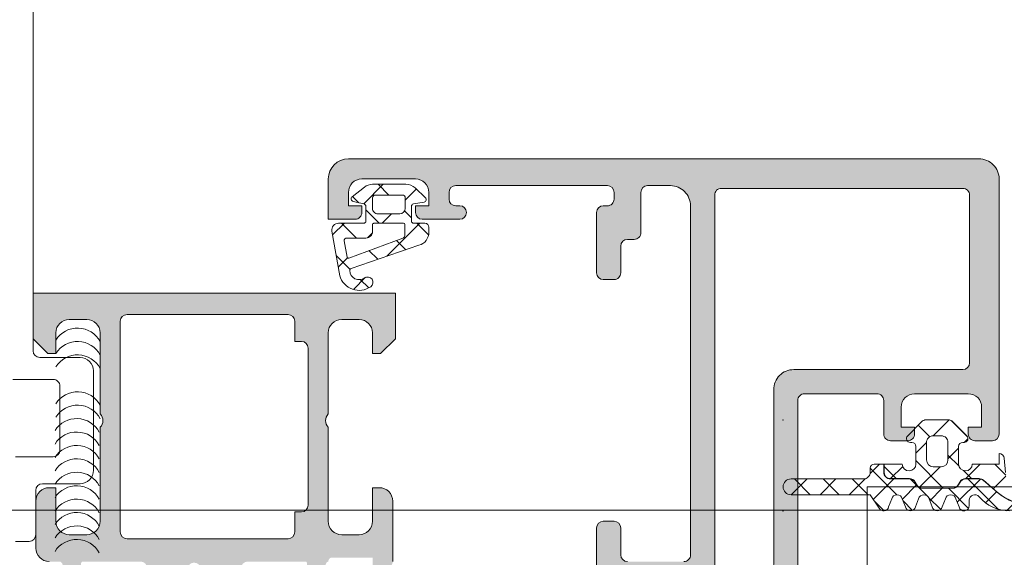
# Model space of a CAD drawing. Header units: millimetres. Extents: x 144573 to 336993, y 74252 to 247042.
# Tile 801 of 1056: x 199616 to 199690, y 219250 to 219290. Entities that reach past the tile are written whole.
import ezdxf

# ---------------------------------------------------------------- set-up
doc = ezdxf.new("R2010")
doc.units = ezdxf.units.MM
doc.layers.add('FASÁDA DETAILNÍ', color=255, linetype='Continuous', lineweight=0)

msp = doc.modelspace()

# ---------------------------------------------------------------- hatches: boundary and pattern name
at = {"layer": 'FASÁDA DETAILNÍ'}
h = msp.add_hatch(color=256, dxfattribs=at)
edge = h.paths.add_edge_path(flags=16)
edge.add_ellipse((199668.6638986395, 219276.6597148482), major_axis=(-0.4999740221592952, 0), ratio=1, start_angle=-90.00297707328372, end_angle=0.002977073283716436, ccw=False)
edge.add_line((199668.663924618, 219277.1596888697), (199686.663924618, 219277.1596888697))
edge.add_ellipse((199686.6639505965, 219276.6597148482), major_axis=(-0.4999740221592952, 0), ratio=1, start_angle=179.9970229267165, end_angle=270.00297707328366, ccw=False)
edge.add_line((199687.163924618, 219276.6596888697), (199687.163924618, 219264.1596888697))
edge.add_ellipse((199686.663902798, 219264.1597106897), major_axis=(-0.5000218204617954, 0), ratio=1, start_angle=90.00250027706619, end_angle=179.9974997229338, ccw=False)
edge.add_line((199686.663924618, 219263.6596888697), (199674.060873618, 219263.6596888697))
edge.add_ellipse((199674.0608724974, 219262.1596899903), major_axis=(-1.499998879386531, 0), ratio=1, start_angle=-90.00004280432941, end_angle=4.280432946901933e-05)
edge.add_line((199672.560873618, 219262.1596888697), (199672.560873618, 219249.1597008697))
edge.add_ellipse((199672.0608739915, 219249.1597004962), major_axis=(-0.4999996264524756, 0), ratio=1, start_angle=89.99995719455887, end_angle=180.0000428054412, ccw=False)
edge.add_line((199672.060873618, 219248.6597008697), (199668.663924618, 219248.6597008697))
edge.add_ellipse((199668.6639242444, 219249.1597004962), major_axis=(-0.4999996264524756, 0), ratio=1, start_angle=-4.2805441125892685e-05, end_angle=90.00004280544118, ccw=False)
edge.add_line((199668.163924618, 219249.1597008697), (199668.163924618, 219276.6596888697))
edge = h.paths.add_edge_path()
edge.add_line((199639.363929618, 219277.8597008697), (199639.363929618, 219274.8597008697))
edge.add_line((199639.363929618, 219274.8597008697), (199641.363929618, 219274.8597008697))
edge.add_arc((199641.3639555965, 219275.3596748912), 0.4999740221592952, 269.9970229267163, 360.0029770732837)
edge.add_line((199641.863929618, 219275.3597008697), (199641.863929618, 219275.8597008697))
edge.add_line((199641.863929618, 219275.8597008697), (199640.863929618, 219275.8597008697))
edge.add_line((199640.863929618, 219275.8597008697), (199640.863929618, 219276.8597008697))
edge.add_arc((199641.8639937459, 219276.8596367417), 1.000064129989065, 90.00367402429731, 179.9963259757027, ccw=False)
edge.add_line((199641.863929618, 219277.8597008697), (199645.863929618, 219277.8597008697))
edge.add_arc((199645.8638996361, 219276.8596708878), 1.00002998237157, 0.0017177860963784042, 89.99828221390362, ccw=False)
edge.add_line((199646.863929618, 219276.8597008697), (199646.863929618, 219275.8597008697))
edge.add_line((199646.863929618, 219275.8597008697), (199645.863929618, 219275.8597008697))
edge.add_line((199645.863929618, 219275.8597008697), (199645.863929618, 219275.3597008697))
edge.add_arc((199646.3639352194, 219275.3597064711), 0.5000056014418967, 180.0006418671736, 269.9993581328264)
edge.add_line((199646.363929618, 219274.8597008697), (199649.163932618, 219274.8597008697))
edge.add_arc((199649.163932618, 219275.3597008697), 0.5, 270, 450)
edge.add_line((199649.163932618, 219275.8597008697), (199648.863929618, 219275.8597008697))
edge.add_arc((199648.8639403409, 219276.3597115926), 0.5000107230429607, 180.0012287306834, 269.9987712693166, ccw=False)
edge.add_line((199648.363929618, 219276.3597008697), (199648.363929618, 219276.8597008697))
edge.add_arc((199648.8639975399, 219276.8596329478), 0.5000679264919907, 90.00778221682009, 179.9922177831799, ccw=False)
edge.add_line((199648.863929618, 219277.3597008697), (199660.163924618, 219277.3597008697))
edge.add_arc((199660.163902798, 219276.8596790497), 0.5000218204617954, 0.0025002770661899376, 89.99749972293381, ccw=False)
edge.add_line((199660.663924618, 219276.8597008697), (199660.663924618, 219276.3597008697))
edge.add_arc((199660.1639872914, 219276.3596381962), 0.4999373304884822, -90.00718274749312, 0.007182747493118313, ccw=False)
edge.add_line((199660.163924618, 219275.8597008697), (199659.863921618, 219275.8597008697))
edge.add_arc((199659.8639844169, 219275.3596380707), 0.5000628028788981, 90.00719532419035, 179.9928046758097)
edge.add_line((199659.363921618, 219275.3597008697), (199659.363921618, 219270.8597008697))
edge.add_arc((199659.8639272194, 219270.8597064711), 0.5000056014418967, 180.0006418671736, 269.9993581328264)
edge.add_line((199659.863921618, 219270.3597008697), (199660.663924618, 219270.3597008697))
edge.add_arc((199660.6639505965, 219270.8596748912), 0.4999740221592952, 269.9970229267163, 360.0029770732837)
edge.add_line((199661.163924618, 219270.8597008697), (199661.163924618, 219272.8597008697))
edge.add_arc((199661.6639925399, 219272.8596329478), 0.5000679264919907, 90.00778221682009, 179.9922177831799, ccw=False)
edge.add_line((199661.663924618, 219273.3597008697), (199662.163924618, 219273.3597008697))
edge.add_arc((199662.1639872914, 219273.8596381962), 0.4999373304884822, 269.9928172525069, 360.0071827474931)
edge.add_line((199662.663924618, 219273.8597008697), (199662.663924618, 219276.8597008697))
edge.add_arc((199663.1639797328, 219276.8596457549), 0.5000551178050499, 90.00631499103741, 179.9936850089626, ccw=False)
edge.add_line((199663.163924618, 219277.3597008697), (199664.863921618, 219277.3597008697))
edge.add_arc((199664.8639534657, 219275.8597327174), 1.499968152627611, -0.0012165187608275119, 90.00121651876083, ccw=False)
edge.add_line((199666.363921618, 219275.8597008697), (199666.363921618, 219249.8597008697))
edge.add_arc((199665.8639424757, 219249.8596800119), 0.4999791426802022, -90.00239022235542, 0.002390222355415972, ccw=False)
edge.add_line((199665.863921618, 219249.3597008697), (199661.663924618, 219249.3597008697))
edge.add_arc((199661.6639302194, 219249.8597064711), 0.5000056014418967, 180.0006418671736, 269.9993581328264, ccw=False)
edge.add_line((199661.163924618, 219249.8597008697), (199661.163924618, 219251.8597008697))
edge.add_arc((199660.663902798, 219251.8596790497), 0.5000218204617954, 0.002500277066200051, 89.9974997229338)
edge.add_line((199660.663924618, 219252.3597008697), (199659.863921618, 219252.3597008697))
edge.add_arc((199659.8639741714, 219251.8596483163), 0.5000525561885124, 90.00602154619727, 179.9939784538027)
edge.add_line((199659.363921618, 219251.8597008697), (199659.363921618, 219246.8596998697))
edge.add_line((199659.363921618, 219246.8596998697), (199659.581242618, 219246.1018108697))
edge.add_arc((199659.292864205, 219246.0191195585), 0.2999999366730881, -52.095185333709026, 16.00002422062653, ccw=False)
edge.add_arc((199659.6614747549, 219245.5456997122), 0.3000001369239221, 127.9047180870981, 179.9999699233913)
edge.add_line((199659.361474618, 219245.5456998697), (199659.361476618, 219243.4815528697))
edge.add_arc((199659.7614760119, 219243.4815524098), 0.3999993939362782, 179.999934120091, 291.9737695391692)
edge.add_line((199659.911148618, 219243.1106108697), (199661.934377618, 219243.9269718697))
edge.add_arc((199661.8595409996, 219244.1124421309), 0.199999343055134, 291.9739078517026, 384.1410923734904)
edge.add_line((199662.042048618, 219244.1942388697), (199660.973728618, 219246.5779238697))
edge.add_arc((199661.1562367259, 219246.659720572), 0.1999997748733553, 89.18009939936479, 204.1410254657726, ccw=False)
edge.add_line((199661.159098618, 219246.8596998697), (199672.463178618, 219246.8597008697))
edge.add_arc((199672.4716103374, 219246.6682863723), 0.1916001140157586, -1.0444500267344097, 92.5222218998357, ccw=False)
edge.add_line((199672.663178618, 219246.6647938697), (199672.663178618, 219246.2442098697))
edge.add_line((199672.663178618, 219246.2442098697), (199671.231443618, 219243.7785978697))
edge.add_arc((199671.4907806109, 219243.6277861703), 0.2999997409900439, 149.8208038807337, 254.0000282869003)
edge.add_line((199671.408089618, 219243.3394078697), (199672.900250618, 219242.9115368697))
edge.add_line((199672.900250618, 219242.9115368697), (199673.763525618, 219242.4131248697))
edge.add_arc((199673.9635255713, 219242.759535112), 0.4000000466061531, 240.0000115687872, 359.9999652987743)
edge.add_line((199674.363525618, 219242.7595348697), (199674.363178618, 219246.8674658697))
edge.add_line((199674.363178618, 219246.8674658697), (199674.360873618, 219261.3595228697))
edge.add_arc((199674.8608734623, 219261.3597009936), 0.4999998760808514, 89.99998216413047, 180.0204115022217, ccw=False)
edge.add_line((199674.860873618, 219261.8597008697), (199680.263915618, 219261.8597008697))
edge.add_arc((199680.2639159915, 219261.3597012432), 0.4999996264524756, -4.2805441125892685e-05, 90.00004280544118, ccw=False)
edge.add_line((199680.763915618, 219261.3597008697), (199680.763915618, 219258.8597008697))
edge.add_arc((199681.2639152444, 219258.8597004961), 0.4999996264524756, 179.9999571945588, 270.0000428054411)
edge.add_line((199681.263915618, 219258.3597008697), (199682.563918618, 219258.3597008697))
edge.add_arc((199682.5639394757, 219258.8596800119), 0.4999791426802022, 269.9976097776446, 360.0023902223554)
edge.add_line((199683.063918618, 219258.8597008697), (199683.063918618, 219259.3597008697))
edge.add_line((199683.063918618, 219259.3597008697), (199682.063918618, 219259.3597008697))
edge.add_line((199682.063918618, 219259.3597008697), (199682.063918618, 219260.8597008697))
edge.add_arc((199683.0639503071, 219260.8596691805), 1.000031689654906, 90.00181559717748, 179.9981844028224, ccw=False)
edge.add_line((199683.063918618, 219261.8597008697), (199687.063918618, 219261.8597008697))
edge.add_arc((199687.0638493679, 219260.8596316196), 1.000069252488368, 0.003967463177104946, 89.99603253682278, ccw=False)
edge.add_line((199688.063918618, 219260.8597008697), (199688.063918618, 219259.3597008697))
edge.add_line((199688.063918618, 219259.3597008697), (199687.063918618, 219259.3597008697))
edge.add_line((199687.063918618, 219259.3597008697), (199687.063918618, 219258.8597008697))
edge.add_arc((199687.5638926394, 219258.8596748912), 0.4999740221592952, 179.9970229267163, 270.0029770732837)
edge.add_line((199687.563918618, 219258.3597008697), (199688.863921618, 219258.3597008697))
edge.add_arc((199688.8639160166, 219258.8597064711), 0.5000056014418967, 270.0006418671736, 359.9993581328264)
edge.add_line((199689.363921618, 219258.8597008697), (199689.363921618, 219277.8597008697))
edge.add_arc((199687.8639509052, 219277.8597301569), 1.49997071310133, 359.9988812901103, 450.0011187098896)
edge.add_line((199687.863921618, 219279.3597008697), (199640.863929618, 219279.3597008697))
edge.add_arc((199640.8639899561, 219277.8596405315), 1.50006033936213, 90.00230465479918, 179.9976953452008)
h = msp.add_hatch(dxfattribs=at)
h.set_pattern_fill('ANSI37', color=256, scale=0.625, angle=90, style=0)
h.set_pattern_definition([(135, (199641.863949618, 219275.8597288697), (-1.403165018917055, -1.403165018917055), []), (225, (199641.863949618, 219275.8597288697), (1.403165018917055, -1.403165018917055), [])])
edge = h.paths.add_edge_path(flags=16)
edge.add_ellipse((199642.1661646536, 219273.9575157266), major_axis=(-0.4977897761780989, 0), ratio=1, start_angle=89.74527797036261, end_angle=180.1925797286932)
edge.add_line((199642.663951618, 219273.9591888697), (199642.663951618, 219274.4597078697))
edge.add_ellipse((199642.7639353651, 219274.4597221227), major_axis=(-0.09998374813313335, 0), ratio=1, start_angle=-90.00874069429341, end_angle=0.008167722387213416, ccw=False)
edge.add_line((199642.763950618, 219274.5597058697), (199644.964380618, 219274.5597098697))
edge.add_ellipse((199644.9643779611, 219274.4597052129), major_axis=(-0.1000046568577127, 0), ratio=1, start_angle=180.0015221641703, end_angle=269.99847781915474, ccw=False)
edge.add_line((199645.064382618, 219274.4597078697), (199645.064382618, 219273.6477658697))
edge.add_ellipse((199644.8643759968, 219273.6477743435), major_axis=(-0.2000066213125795, 0), ratio=1, start_angle=105.68861530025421, end_angle=179.9975725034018, ccw=False)
edge.add_line((199644.918459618, 219273.4552188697), (199640.900318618, 219271.9678938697))
edge.add_ellipse((199640.865605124, 219272.0616753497), major_axis=(-0.09999996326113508, 0), ratio=1, start_angle=10.322284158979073, end_angle=110.31218281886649, ccw=False)
edge.add_line((199640.767223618, 219272.0437568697), (199640.546940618, 219273.2532258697))
edge.add_ellipse((199640.746830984, 219273.2597345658), major_axis=(-0.1999963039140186, 0), ratio=1, start_angle=-90.00104106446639, end_angle=1.864967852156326, ccw=False)
edge.add_line((199640.746834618, 219273.4597308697), (199642.163951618, 219273.4597308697))
edge = h.paths.add_edge_path(flags=16)
edge.add_ellipse((199642.8639527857, 219276.4597197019), major_axis=(-0.2000001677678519, 0), ratio=1, start_angle=-90.00023842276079, end_angle=0.000238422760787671, ccw=False)
edge.add_line((199642.863953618, 219276.6597198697), (199644.898410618, 219276.6597158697))
edge.add_ellipse((199644.8984153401, 219276.4597205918), major_axis=(-0.1999952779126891, 0), ratio=1, start_angle=179.9995066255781, end_angle=270.00135281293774, ccw=False)
edge.add_line((199645.098410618, 219276.4597188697), (199645.098410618, 219275.6597088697))
edge.add_ellipse((199644.698399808, 219275.6597176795), major_axis=(-0.4000108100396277, 0), ratio=1, start_angle=90.00197807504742, end_angle=179.9987381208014, ccw=False)
edge.add_line((199644.698413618, 219275.2597068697), (199643.063950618, 219275.2597068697))
edge.add_ellipse((199643.0639475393, 219275.6597017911), major_axis=(-0.3999949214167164, 0), ratio=1, start_angle=-0.0010139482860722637, end_angle=90.00044099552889, ccw=False)
edge.add_line((199642.663952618, 219275.6597088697), (199642.663952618, 219276.4597188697))
edge = h.paths.add_edge_path()
edge.add_arc((199641.2639607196, 219276.3831677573), 0.2000083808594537, 130.0023157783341, 254.9984805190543)
edge.add_line((199641.212189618, 219276.1899758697), (199642.015714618, 219275.9994418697))
edge.add_arc((199641.9639382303, 219275.8062482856), 0.2000113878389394, 0.0027454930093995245, 74.99714366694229, ccw=False)
edge.add_line((199642.163949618, 219275.8062578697), (199642.163949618, 219274.7097078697))
edge.add_arc((199642.0139619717, 219274.709697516), 0.1499876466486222, -90.00395515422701, 0.003955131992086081, ccw=False)
edge.add_line((199642.013951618, 219274.5597098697), (199640.131080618, 219274.5597178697))
edge.add_arc((199640.1310787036, 219274.0597179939), 0.4999998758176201, 89.99978063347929, 189.9335722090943)
edge.add_line((199639.638574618, 219273.9734648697), (199640.219963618, 219270.6537388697))
edge.add_arc((199641.6639491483, 219271.0598132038), 1.499996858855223, 195.7069244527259, 305.0875539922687)
edge.add_arc((199642.296256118, 219270.1597103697), 0.3999981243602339, 305.0880041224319, 485.0880041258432)
edge.add_arc((199641.6617345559, 219271.0410100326), 0.6860034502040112, 180.484358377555, 306.1411855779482, ccw=False)
edge.add_arc((199641.1248581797, 219271.0548302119), 0.150387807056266, 109.0161509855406, 187.4960782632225, ccw=False)
edge.add_line((199641.075856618, 219271.1970108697), (199646.122082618, 219272.9246928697))
edge.add_arc((199645.8639614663, 219273.8907848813), 0.999980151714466, 284.9589109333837, 360.000572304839)
edge.add_line((199646.863941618, 219273.8907948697), (199646.863953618, 219274.2596998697))
edge.add_arc((199646.5639338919, 219274.2596791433), 0.3000197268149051, 0.003958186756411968, 89.9968057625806)
edge.add_line((199646.563950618, 219274.5596988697), (199645.713935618, 219274.5596988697))
edge.add_arc((199645.7139227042, 219274.7096829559), 0.1499840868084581, 179.9950667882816, 270.0049332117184, ccw=False)
edge.add_line((199645.563938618, 219274.7096958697), (199645.563949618, 219275.8062578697))
edge.add_arc((199645.7639642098, 219275.806248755), 0.2000145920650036, 105.0023743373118, 179.9973890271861, ccw=False)
edge.add_line((199645.712188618, 219275.9994458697), (199646.515560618, 219276.1285398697))
edge.add_arc((199646.4638362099, 219276.3217157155), 0.1999808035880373, 284.9897870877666, 405.0074444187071)
edge.add_line((199646.605225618, 219276.4631418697), (199645.829355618, 219277.1896608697))
edge.add_arc((199645.1458452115, 219276.4597192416), 1.000000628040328, 46.88146232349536, 90.00003400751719)
edge.add_line((199645.145844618, 219277.4597198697), (199642.667211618, 219277.4597198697))
edge.add_arc((199642.6672126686, 219276.4597169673), 1.000002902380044, 90.00006019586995, 127.8277930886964)
edge.add_line((199642.053920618, 219277.2495768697), (199641.135391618, 219276.5363778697))
h = msp.add_hatch(color=256, dxfattribs=at)
edge = h.paths.add_edge_path()
edge.add_arc((199621.0640805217, 219249.2397215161), 0.1199999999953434, 90, 180)
edge.add_line((199620.9440805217, 219249.2397215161), (199620.9440805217, 219246.4797235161))
edge.add_arc((199620.6440805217, 219246.4797235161), 0.2999999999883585, -90, 0, ccw=False)
edge.add_line((199620.6440805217, 219246.1797235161), (199619.6641062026, 219246.1797235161))
edge.add_arc((199619.6641062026, 219246.4797235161), 0.2999999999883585, 180, 270, ccw=False)
edge.add_line((199619.3641062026, 219246.4797235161), (199619.3641062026, 219248.3597345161))
edge.add_arc((199619.285239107, 219248.6272778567), 0.2789255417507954, 286.4245945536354, 361.1628700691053)
edge.add_line((199619.5641072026, 219248.6329385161), (199619.5641072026, 219249.0865325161))
edge.add_arc((199619.2852697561, 219249.0922009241), 0.2788950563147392, 358.8354106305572, 433.5801235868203)
edge.add_line((199619.3641062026, 219249.3597215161), (199618.5639314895, 219249.3597215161))
edge.add_arc((199618.5639314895, 219250.3597215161), 1, 180, 270, ccw=False)
edge.add_line((199617.5639314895, 219250.3597215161), (199617.5639314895, 219253.8597288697))
edge.add_arc((199618.5639513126, 219253.8597090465), 1.000019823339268, 90.00113575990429, 179.9988642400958, ccw=False)
edge.add_line((199618.5639314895, 219254.8597288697), (199619.0639314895, 219254.8597288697))
edge.add_line((199619.0639314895, 219254.8597288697), (199619.0639314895, 219252.3597288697))
edge.add_arc((199620.0639768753, 219252.3597742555), 1.000045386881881, 180.00260029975, 269.9973997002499)
edge.add_line((199620.0639314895, 219251.3597288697), (199621.3639498, 219251.3597288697))
edge.add_arc((199621.3638972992, 219252.3597813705), 1.000052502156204, 270.0030079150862, 359.9969920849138)
edge.add_line((199622.3639498, 219252.3597288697), (199622.3639498, 219259.3597288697))
edge.add_arc((199621.8388280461, 219259.8597288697), 0.7250881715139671, 316.4038161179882, 403.5961838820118)
edge.add_line((199622.3639498, 219260.3597288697), (199622.3639498, 219266.3938170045))
edge.add_arc((199621.3638972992, 219266.3937645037), 1.000052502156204, 0.003007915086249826, 89.99699208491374)
edge.add_line((199621.3639498, 219267.3938170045), (199620.0639314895, 219267.3938170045))
edge.add_arc((199620.0639768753, 219266.3937716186), 1.000045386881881, 90.00260029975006, 179.9973997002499)
edge.add_line((199619.0639314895, 219266.3938170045), (199619.0639314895, 219264.8597288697))
edge.add_line((199619.0639314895, 219264.8597288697), (199618.463925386, 219264.8597288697))
edge.add_line((199618.463925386, 219264.8597288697), (199617.3639498, 219265.9597349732))
edge.add_line((199617.3639498, 219265.9597349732), (199617.3639498, 219269.3597288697))
edge.add_line((199617.3639498, 219269.3597288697), (199644.3638506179, 219269.3597288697))
edge.add_line((199644.3638506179, 219269.3597288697), (199644.3638506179, 219265.9597349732))
edge.add_line((199644.3638506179, 219265.9597349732), (199643.263875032, 219264.8597288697))
edge.add_line((199643.263875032, 219264.8597288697), (199642.6638689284, 219264.8597288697))
edge.add_line((199642.6638689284, 219264.8597288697), (199642.6638689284, 219266.3938170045))
edge.add_arc((199641.6638235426, 219266.3937716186), 1.000045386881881, 0.002600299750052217, 89.99739970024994)
edge.add_line((199641.6638689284, 219267.3938170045), (199640.3638506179, 219267.3938170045))
edge.add_arc((199640.3639031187, 219266.3937645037), 1.000052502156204, 90.00300791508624, 179.9969920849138)
edge.add_line((199639.3638506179, 219266.3938170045), (199639.3638506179, 219260.3597288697))
edge.add_arc((199639.8889723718, 219259.8597288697), 0.7250881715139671, 136.4038161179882, 223.5961838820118)
edge.add_line((199639.3638506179, 219259.3597288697), (199639.3638506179, 219252.3597288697))
edge.add_arc((199640.3639031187, 219252.3597813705), 1.000052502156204, 180.0030079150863, 269.9969920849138)
edge.add_line((199640.3638506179, 219251.3597288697), (199641.6638689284, 219251.3597288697))
edge.add_arc((199641.6638235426, 219252.3597742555), 1.000045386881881, 270.00260029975, 359.99739970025)
edge.add_line((199642.6638689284, 219252.3597288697), (199642.6638689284, 219254.8597288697))
edge.add_line((199642.6638689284, 219254.8597288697), (199643.1638689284, 219254.8597288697))
edge.add_arc((199643.1638491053, 219253.8597090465), 1.000019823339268, 0.001135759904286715, 89.99886424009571, ccw=False)
edge.add_line((199644.1638689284, 219253.8597288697), (199644.1638689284, 219249.3597288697))
edge.add_arc((199643.6638792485, 219249.3597185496), 0.4999896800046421, -90.00118262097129, 0.001182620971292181, ccw=False)
edge.add_line((199643.6638689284, 219248.8597288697), (199642.6638689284, 219248.8597288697))
edge.add_line((199642.6638689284, 219248.8597288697), (199642.6638689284, 219249.6597319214))
edge.add_line((199642.6638689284, 219249.6597319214), (199639.6638536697, 219249.6597319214))
edge.add_arc((199639.6638509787, 219249.3597242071), 0.3000077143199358, 89.99948607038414, 180.0005139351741)
edge.add_arc((199639.4426797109, 219249.0922009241), 0.2788950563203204, 106.4198764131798, 181.1645893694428)
edge.add_line((199639.1638422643, 219249.0865325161), (199639.1638422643, 219248.6329385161))
edge.add_arc((199639.44271036, 219248.6272778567), 0.2789255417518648, 178.8371299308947, 253.5754054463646)
edge.add_line((199639.3638432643, 219248.3597345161), (199639.3638432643, 219246.4797235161))
edge.add_arc((199639.0638432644, 219246.4797235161), 0.2999999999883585, -90, 0, ccw=False)
edge.add_line((199639.0638432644, 219246.1797235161), (199638.0838689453, 219246.1797235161))
edge.add_arc((199638.0838689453, 219246.4797235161), 0.2999999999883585, 180, 270.0000000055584, ccw=False)
edge.add_line((199637.7838689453, 219246.4797235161), (199637.7838689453, 219249.2397215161))
edge.add_arc((199637.6638689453, 219249.2397215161), 0.1199999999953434, 0, 90)
edge.add_line((199637.6638689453, 219249.3597215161), (199633.3638432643, 219249.3597215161))
edge.add_arc((199633.3638432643, 219248.8597215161), 0.5, 90, 180)
edge.add_line((199632.8638432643, 219248.8597215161), (199632.8638432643, 219248.1597215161))
edge.add_line((199632.8638432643, 219248.1597215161), (199634.245338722, 219245.7669011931))
edge.add_arc((199634.1257234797, 219245.6978413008), 0.1381197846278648, -97.70243749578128, 29.999999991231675, ccw=False)
edge.add_arc((199634.5733418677, 219250.5391925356), 4.999999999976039, 198.7094007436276, 264.6507719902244, ccw=False)
edge.add_arc((199629.3639747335, 219248.7749663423), 0.4999999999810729, 18.70940074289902, 161.2905992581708)
edge.add_arc((199624.1546075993, 219250.5391925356), 5.000000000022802, 275.3492280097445, 341.29059925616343, ccw=False)
edge.add_arc((199624.6022259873, 219245.6978413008), 0.1381197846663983, 150.0000000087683, 277.7024374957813, ccw=False)
edge.add_line((199624.482610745, 219245.7669011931), (199625.8641062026, 219248.1597215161))
edge.add_line((199625.8641062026, 219248.1597215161), (199625.8641062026, 219248.8597215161))
edge.add_arc((199625.3641062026, 219248.8597215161), 0.5, 0, 90)
edge.add_line((199625.3641062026, 219249.3597215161), (199621.0640805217, 219249.3597215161))
edge = h.paths.add_edge_path(flags=16)
edge.add_arc((199636.3638582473, 219267.2597227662), 0.5, 0, 90)
edge.add_line((199636.3638582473, 219267.7597227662), (199624.3639498, 219267.7597227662))
edge.add_arc((199624.3639498, 219267.2597227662), 0.5, 90, 180)
edge.add_line((199623.8639498, 219267.2597227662), (199623.8639498, 219251.5597410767))
edge.add_arc((199624.3639498, 219251.5597410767), 0.5, 180, 270)
edge.add_line((199624.3639498, 219251.0597410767), (199636.3638582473, 219251.0597410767))
edge.add_arc((199636.3638582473, 219251.5597410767), 0.5, 270, 360)
edge.add_line((199636.8638582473, 219251.5597410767), (199636.8638582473, 219253.0597410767))
edge.add_line((199636.8638582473, 219253.0597410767), (199637.3638582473, 219253.0597410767))
edge.add_arc((199637.3638582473, 219253.5597410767), 0.5, 270, 360)
edge.add_line((199637.8638582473, 219253.5597410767), (199637.8638582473, 219265.2597227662))
edge.add_arc((199637.3638582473, 219265.2597227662), 0.5, 0, 90)
edge.add_line((199637.3638582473, 219265.7597227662), (199636.8638582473, 219265.7597227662))
edge.add_line((199636.8638582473, 219265.7597227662), (199636.8638582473, 219267.2597227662))
h = msp.add_hatch(dxfattribs=at)
h.set_pattern_fill('ANSI37', color=256, scale=0.625, angle=90, style=0)
h.set_pattern_definition([(135, (218737.8640705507, 217938.1777891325), (-1.403165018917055, -1.403165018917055), []), (225, (218737.8640705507, 217938.1777891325), (1.403165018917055, -1.403165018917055), [])])
edge = h.paths.add_edge_path()
edge.add_arc((199682.7539976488, 219258.5237222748), 0.2900050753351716, 494.9975633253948, 629.9994892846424)
edge.add_line((199682.7539950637, 219258.2337171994), (199682.8539893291, 219258.2337171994))
edge.add_arc((199682.8539893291, 219257.9237171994), 0.3099999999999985, 359.9999999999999, 450.0000000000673, ccw=False)
edge.add_line((199683.1639893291, 219257.9237171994), (199683.1639893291, 219256.6237411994))
edge.add_arc((199682.6539893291, 219256.6237411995), 0.5100000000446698, 181.1235201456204, 360.00000000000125, ccw=False)
edge.add_line((199682.144087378, 219256.6137411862), (199680.7854793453, 219256.6137393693))
edge.add_line((199680.7854793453, 219256.6137393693), (199680.7854793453, 219256.0237390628))
edge.add_arc((199681.2754793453, 219256.0237390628), 0.4900000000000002, 180.0000000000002, 270)
edge.add_line((199681.2754793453, 219255.5337390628), (199682.6754770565, 219255.5337390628))
edge.add_arc((199682.6754770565, 219255.0237390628), 0.5099999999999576, 390.00000000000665, 450.0000000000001, ccw=False)
edge.add_line((199683.1171500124, 219255.2787390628), (199683.2326200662, 219255.0787390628))
edge.add_arc((199683.6569725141, 219255.3237390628), 0.4900000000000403, 210.0000000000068, 270.0000000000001)
edge.add_line((199683.6569725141, 219254.8337390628), (199685.8939823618, 219254.8337390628))
edge.add_arc((199685.8939823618, 219255.3237390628), 0.4899999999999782, 270.0000000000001, 330.0000000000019)
edge.add_line((199686.3183348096, 219255.0787390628), (199686.4338048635, 219255.2787390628))
edge.add_arc((199686.8754778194, 219255.0237390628), 0.5100000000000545, 449.9999999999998, 510.00000000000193, ccw=False)
edge.add_line((199686.8754778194, 219255.5337390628), (199687.8730752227, 219255.5337390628))
edge.add_arc((199687.8730752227, 219255.0278056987), 0.5059333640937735, 409.3588191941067, 449.99999999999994, ccw=False)
edge.add_line((199688.2025996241, 219255.4117096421), (199689.2288309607, 219254.530842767))
edge.add_arc((199691.8300280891, 219257.5613006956), 3.993732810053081, 229.3588191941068, 270.618869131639)
edge.add_arc((199691.8948749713, 219251.5579181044), 2.010000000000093, 423.34520873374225, 450.61886913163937, ccw=False)
edge.add_line((199692.7965890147, 219253.3543066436), (199693.06362489, 219253.2202654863))
edge.add_arc((199692.8186553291, 219253.5237291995), 0.3900003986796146, 308.9120293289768, 438.9894375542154)
edge.add_line((199692.8931414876, 219253.9065504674), (199691.4550506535, 219254.1861520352))
edge.add_arc((199691.8386627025, 219256.1592059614), 2.010000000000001, 184.9952493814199, 258.9975035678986, ccw=False)
edge.add_line((199689.8362968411, 219255.984188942), (199689.7425146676, 219257.0571487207))
edge.add_arc((199689.3539475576, 219257.023727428), 0.3900017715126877, 364.9160046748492, 448.5301263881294)
edge.add_line((199689.363951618, 219257.4136008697), (199689.363951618, 219256.6137299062))
edge.add_line((199689.363951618, 219256.6137299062), (199687.3638722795, 219256.6137411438))
edge.add_arc((199686.8539703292, 219256.6237411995), 0.5100000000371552, 180, 358.8764750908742, ccw=False)
edge.add_line((199686.3439703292, 219256.6237411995), (199686.3439703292, 219257.9237171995))
edge.add_arc((199686.6539703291, 219257.9237171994), 0.3100000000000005, 449.99999999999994, 539.9999999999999, ccw=False)
edge.add_line((199686.6539703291, 219258.2337171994), (199686.7539953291, 219258.2337171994))
edge.add_arc((199686.7539671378, 219258.5237325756), 0.2900153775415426, 270.0055695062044, 404.9966855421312)
edge.add_line((199686.9590508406, 219258.7287925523), (199685.9184864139, 219259.7700895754))
edge.add_arc((199685.5718821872, 219259.4237291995), 0.4900000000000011, 404.9798378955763, 449.9999999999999)
edge.add_line((199685.5718821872, 219259.9137291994), (199683.9358337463, 219259.9137291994))
edge.add_arc((199683.9358337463, 219259.4237291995), 0.4899999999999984, 450.0000000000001, 495.0276992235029)
edge.add_line((199683.5891839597, 219259.7700439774), (199682.5489418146, 219258.7287955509))
edge = h.paths.add_edge_path()
edge.add_arc((199684.453966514, 219256.9237073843), 0.4999901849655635, 180, 269.9999999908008, ccw=False)
edge.add_line((199683.953976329, 219256.9237073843), (199683.9539763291, 219258.2237171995))
edge.add_arc((199684.4539576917, 219258.2237358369), 0.4999813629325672, 89.9978642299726, 180.0021357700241, ccw=False)
edge.add_line((199684.4539763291, 219258.7237171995), (199685.0539833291, 219258.7237171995))
edge.add_arc((199685.0540019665, 219258.2237358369), 0.4999813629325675, 359.997864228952, 450.002135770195, ccw=False)
edge.add_line((199685.5539833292, 219258.2237171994), (199685.5539833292, 219256.9237073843))
edge.add_arc((199685.0539931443, 219256.9237073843), 0.4999901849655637, 270, 360, ccw=False)
edge.add_line((199685.0539931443, 219256.4237171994), (199684.4539665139, 219256.4237171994))
h = msp.add_hatch(dxfattribs=at)
h.set_pattern_fill('ANSI37', color=256, scale=0.48, angle=90, style=0)
h.set_pattern_definition([(135, (218737.8640705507, 217938.1777891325), (-1.077630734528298, -1.077630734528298), []), (225, (218737.8640705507, 217938.1777891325), (1.077630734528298, -1.077630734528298), [])])
edge = h.paths.add_edge_path()
edge.add_line((199682.1497631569, 219254.0303124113), (199682.3770220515, 219253.4232548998))
edge.add_arc((199682.7538581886, 219253.5237301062), 0.3900009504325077, 194.9293687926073, 345.070631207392)
edge.add_line((199683.1306943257, 219253.4232548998), (199683.3579532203, 219254.0303124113))
edge.add_arc((199683.7538581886, 219253.9237289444), 0.4100009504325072, 375.06763367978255, 524.9323663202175, ccw=False)
edge.add_line((199684.1497631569, 219254.0303124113), (199684.3770220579, 219253.4232548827))
edge.add_arc((199684.7538581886, 219253.5237286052), 0.390000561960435, 194.9291583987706, 345.0708416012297)
edge.add_line((199685.1306943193, 219253.4232548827), (199685.3579532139, 219254.0303123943))
edge.add_arc((199685.7538581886, 219253.9237304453), 0.4100005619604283, 375.06742474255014, 524.9325713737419, ccw=False)
edge.add_line((199686.1497631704, 219254.0303123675), (199686.3770182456, 219253.4232548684))
edge.add_arc((199686.7539008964, 219253.5237421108), 0.3900489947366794, 194.9293168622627, 359.9999999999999)
edge.add_line((199687.1439498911, 219253.5237421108), (199687.1439498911, 219253.9237312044))
edge.add_arc((199687.5539504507, 219253.9237312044), 0.4100005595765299, 400.3199356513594, 539.9999999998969, ccw=False)
edge.add_arc((199690.1462366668, 219256.1237010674), 2.989972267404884, 220.3199378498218, 270.0013304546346)
edge.add_line((199690.1463060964, 219253.1337288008), (199692.8180976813, 219253.1337291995))
edge.add_arc((199692.8186553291, 219253.5237291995), 0.3900003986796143, 269.9180747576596, 305.6405699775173)
edge.add_line((199693.0459080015, 219253.206780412), (199692.7876167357, 219253.3364321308))
edge.add_arc((199691.8948749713, 219251.5579181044), 1.990000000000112, 423.3452087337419, 450.6188691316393)
edge.add_arc((199691.8300280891, 219257.5613006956), 4.013732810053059, 229.3588191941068, 270.618869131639, ccw=False)
edge.add_line((199689.2158045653, 219254.5156666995), (199688.1895732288, 219255.3965335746))
edge.add_arc((199687.8730752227, 219255.0278056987), 0.4859333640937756, 409.3588191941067, 449.9999999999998)
edge.add_line((199687.8730752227, 219255.5137390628), (199686.8754778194, 219255.5137390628))
edge.add_arc((199686.8754778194, 219255.0237390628), 0.4900000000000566, 450.0000000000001, 510.0000000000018)
edge.add_line((199686.4511253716, 219255.2687390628), (199686.3356553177, 219255.0687390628))
edge.add_arc((199685.8939823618, 219255.3237390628), 0.5099999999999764, 269.9999999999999, 330.0000000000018, ccw=False)
edge.add_line((199685.8939823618, 219254.8137390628), (199683.6569725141, 219254.8137390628))
edge.add_arc((199683.6569725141, 219255.3237390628), 0.5100000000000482, 210.000000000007, 269.9999999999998, ccw=False)
edge.add_line((199683.2152995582, 219255.0687390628), (199683.0998295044, 219255.2687390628))
edge.add_arc((199682.6754770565, 219255.0237390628), 0.4899999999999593, 390.000000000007, 449.9999999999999)
edge.add_line((199682.6754770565, 219255.5137390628), (199681.2754793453, 219255.5137390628))
edge.add_arc((199681.2754793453, 219256.0237390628), 0.509999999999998, 179.9999999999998, 270, ccw=False)
edge.add_line((199680.7654793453, 219256.0237390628), (199680.7654793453, 219256.6137393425))
edge.add_line((199680.7654793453, 219256.6137393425), (199680.0538578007, 219256.6137383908))
edge.add_arc((199680.0538581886, 219256.3237383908), 0.2900000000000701, 450.0000766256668, 540.0000000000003)
edge.add_line((199679.7638581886, 219256.3237383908), (199679.7638581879, 219256.0237532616))
edge.add_arc((199679.254036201, 219256.0235717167), 0.5098220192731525, 269.97571351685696, 360.0204027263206, ccw=False)
edge.add_line((199679.2538200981, 219255.5137497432), (199673.853857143, 219255.5137192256))
edge.add_arc((199673.8538604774, 219254.9237207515), 0.5899984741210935, 450.0003238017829, 630.0000000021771)
edge.add_line((199673.8538604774, 219254.3337222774), (199679.7592687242, 219254.3337222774))
edge.add_line((199679.7592687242, 219254.3337222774), (199680.4159722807, 219253.328967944))
edge.add_arc((199680.7538600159, 219253.5237285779), 0.3899997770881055, 209.9594211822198, 345.0702409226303)
edge.add_line((199681.1306943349, 219253.4232511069), (199681.3579532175, 219254.0303124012))
edge.add_arc((199681.7538581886, 219253.9237289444), 0.4100009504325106, 375.0676336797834, 524.9323677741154, ccw=False)

# ---------------------------------------------------------------- linework, layer by layer
for p, q in [((218529.5384156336, 219253.1778170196), (198226.3692538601, 219253.1778170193)), ((212229.5384493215, 219253.1778170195), (198226.3692538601, 219253.1778170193)), ((199679.538449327, 219253.1778170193), (199206.8693537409, 219253.1778170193))]:
    msp.add_line(p, q, dxfattribs=at)
for points in [[(199617.3639498, 219383.5958695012), (199617.3639498, 219265.0597288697, 0.414213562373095), (199617.8639498, 219264.5597288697), (199620.8639498, 219264.5597288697, -0.414213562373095), (199621.8639498, 219263.5597288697), (199621.8639498, 219256.1597288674, -0.4142135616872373), (199620.8639498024, 219255.1597288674), (199618.0639497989, 219255.1597288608, 0.4142135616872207), (199617.5639498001, 219254.6597288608), (199617.5639498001, 219251.3597288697, -0.414213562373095), (199617.0639498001, 219250.8597288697), (199616.0639498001, 219250.8597288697, -0.414213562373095)], [(199674.363178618, 219246.8674658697), (199674.360873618, 219261.3595228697), (199674.360873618, 219261.3595228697, -0.414318), (199674.860873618, 219261.8597008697), (199680.263915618, 219261.8597008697), (199680.263915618, 219261.8597008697, -0.414214), (199680.763915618, 219261.3597008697), (199680.763915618, 219258.8597008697), (199680.763915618, 219258.8597008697, 0.414214), (199681.263915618, 219258.3597008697), (199682.563918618, 219258.3597008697), (199682.563918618, 219258.3597008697, 0.414238), (199683.063918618, 219258.8597008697), (199683.063918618, 219259.3597008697), (199682.063918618, 219259.3597008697), (199682.063918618, 219260.8597008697), (199682.063918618, 219260.8597008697, -0.414195), (199683.063918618, 219261.8597008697), (199687.063918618, 219261.8597008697), (199687.063918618, 219261.8597008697, -0.414173), (199688.063918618, 219260.8597008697), (199688.063918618, 219259.3597008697), (199687.063918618, 219259.3597008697), (199687.063918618, 219258.8597008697), (199687.063918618, 219258.8597008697, 0.414244), (199687.563918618, 219258.3597008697), (199688.863921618, 219258.3597008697), (199688.863921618, 219258.3597008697, 0.414207), (199689.363921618, 219258.8597008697), (199689.363921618, 219277.8597008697), (199689.363921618, 219277.8597008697, 0.414225), (199687.863921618, 219279.3597008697), (199640.863929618, 219279.3597008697), (199640.863929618, 219279.3597008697, 0.41419), (199639.363929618, 219277.8597008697), (199639.363929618, 219277.8597008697), (199639.363929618, 219274.8597008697), (199641.363929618, 219274.8597008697), (199641.363929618, 219274.8597008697, 0.414244), (199641.863929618, 219275.3597008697), (199641.863929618, 219275.8597008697), (199640.863929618, 219275.8597008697), (199640.863929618, 219276.8597008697), (199640.863929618, 219276.8597008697, -0.414176), (199641.863929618, 219277.8597008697), (199645.863929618, 219277.8597008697), (199645.863929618, 219277.8597008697, -0.414196), (199646.863929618, 219276.8597008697), (199646.863929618, 219275.8597008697), (199645.863929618, 219275.8597008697), (199645.863929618, 219275.3597008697), (199645.863929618, 219275.3597008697, 0.414207), (199646.363929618, 219274.8597008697), (199649.163932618, 219274.8597008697), (199649.163932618, 219274.8597008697, 1), (199649.163932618, 219275.8597008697), (199648.863929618, 219275.8597008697), (199648.863929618, 219275.8597008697, -0.414201), (199648.363929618, 219276.3597008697), (199648.363929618, 219276.8597008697), (199648.363929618, 219276.8597008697, -0.414134), (199648.863929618, 219277.3597008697), (199660.163924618, 219277.3597008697), (199660.163924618, 219277.3597008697, -0.414188), (199660.663924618, 219276.8597008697), (199660.663924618, 219276.3597008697), (199660.663924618, 219276.3597008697, -0.414287), (199660.163924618, 219275.8597008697), (199659.863921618, 219275.8597008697), (199659.863921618, 219275.8597008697, 0.41414), (199659.363921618, 219275.3597008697), (199659.363921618, 219270.8597008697), (199659.363921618, 219270.8597008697, 0.414207), (199659.863921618, 219270.3597008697), (199660.663924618, 219270.3597008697), (199660.663924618, 219270.3597008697, 0.414244), (199661.163924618, 219270.8597008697), (199661.163924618, 219272.8597008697), (199661.163924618, 219272.8597008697, -0.414134), (199661.663924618, 219273.3597008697), (199662.163924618, 219273.3597008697), (199662.163924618, 219273.3597008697, 0.414287), (199662.663924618, 219273.8597008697), (199662.663924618, 219276.8597008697), (199662.663924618, 219276.8597008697, -0.414149), (199663.163924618, 219277.3597008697), (199664.863921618, 219277.3597008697), (199664.863921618, 219277.3597008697, -0.414226), (199666.363921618, 219275.8597008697), (199666.363921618, 219249.8597008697), (199666.363921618, 219249.8597008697, -0.414238), (199665.863921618, 219249.3597008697)], [(199618.5639314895, 219249.3597215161, -0.414213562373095), (199617.5639314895, 219250.3597215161), (199617.5639314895, 219253.8597288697, -0.4142019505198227), (199618.5639314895, 219254.8597288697), (199619.0639314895, 219254.8597288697), (199619.0639314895, 219252.3597288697, 0.4141869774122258), (199620.0639314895, 219251.3597288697), (199621.3639498, 219251.3597288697, 0.4141828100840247), (199622.3639498, 219252.3597288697), (199622.3639498, 219259.3597288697, 0.3999328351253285), (199622.3639498, 219260.3597288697), (199622.3639498, 219266.3938170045, 0.4141828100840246), (199621.3639498, 219267.3938170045), (199620.0639314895, 219267.3938170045, 0.4141869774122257), (199619.0639314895, 219266.3938170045), (199619.0639314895, 219264.8597288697), (199618.463925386, 219264.8597288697), (199617.3639498, 219265.9597349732), (199617.3639498, 219269.3597288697), (199644.3638506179, 219269.3597288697), (199644.3638506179, 219265.9597349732), (199643.263875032, 219264.8597288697), (199642.6638689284, 219264.8597288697), (199642.6638689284, 219266.3938170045, 0.4141869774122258), (199641.6638689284, 219267.3938170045), (199640.3638506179, 219267.3938170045, 0.4141828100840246), (199639.3638506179, 219266.3938170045), (199639.3638506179, 219260.3597288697, 0.3999328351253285), (199639.3638506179, 219259.3597288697), (199639.3638506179, 219252.3597288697, 0.4141828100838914), (199640.3638506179, 219251.3597288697), (199641.6638689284, 219251.3597288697, 0.4141869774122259), (199642.6638689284, 219252.3597288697), (199642.6638689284, 219254.8597288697), (199643.1638689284, 219254.8597288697, -0.4142019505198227), (199644.1638689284, 219253.8597288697), (199644.1638689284, 219249.3597288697, -0.414225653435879)], [(199616.0639497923, 219257.159730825), (199618.8639498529, 219257.159730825, 0.4142135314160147), (199619.3639498, 219257.659730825), (199619.3639498, 219262.4257799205, 0.4142135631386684), (199618.8639497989, 219262.9257799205), (199615.8639498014, 219262.9257799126, -0.4142135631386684)], [(199661.663924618, 219249.3597008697, -0.414207), (199661.163924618, 219249.8597008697), (199661.163924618, 219251.8597008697), (199661.163924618, 219251.8597008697, 0.414188), (199660.663924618, 219252.3597008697), (199659.863921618, 219252.3597008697), (199659.863921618, 219252.3597008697, 0.414152), (199659.363921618, 219251.8597008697), (199659.363921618, 219246.8596998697)]]:
    msp.add_lwpolyline(points, format="xyb", dxfattribs=at)
for points in [[(199641.135391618, 219276.5363778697, 0.606792), (199641.212189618, 219276.1899758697), (199642.015714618, 219275.9994418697), (199642.015714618, 219275.9994418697, -0.339427), (199642.163949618, 219275.8062578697), (199642.163949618, 219274.7097078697), (199642.163949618, 219274.7097078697, -0.414254), (199642.013951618, 219274.5597098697), (199640.131080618, 219274.5597178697), (199640.131080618, 219274.5597178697, 0.465956), (199639.638574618, 219273.9734648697), (199640.219963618, 219270.6537388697), (199640.219963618, 219270.6537388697, 0.517137), (199642.526188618, 219269.8324038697, 1), (199642.066323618, 219270.4870168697, -0.610743), (199640.975755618, 219271.0352108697, -0.356477), (199641.075856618, 219271.1970108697), (199646.122082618, 219272.9246928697), (199646.122082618, 219272.9246928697, 0.339657), (199646.863941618, 219273.8907948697), (199646.863953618, 219274.2596998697), (199646.863953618, 219274.2596998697, 0.414177), (199646.563950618, 219274.5596988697), (199645.713935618, 219274.5596988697), (199645.713935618, 219274.5596988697, -0.414264), (199645.563938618, 219274.7096958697), (199645.563949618, 219275.8062578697), (199645.563949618, 219275.8062578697, -0.33943), (199645.712188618, 219275.9994458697), (199646.515560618, 219276.1285398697), (199646.515560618, 219276.1285398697, 0.577453), (199646.605225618, 219276.4631418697), (199645.829355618, 219277.1896608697), (199645.829355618, 219277.1896608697, 0.190392), (199645.145844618, 219277.4597198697), (199642.667211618, 219277.4597198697), (199642.667211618, 219277.4597198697, 0.16657), (199642.053920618, 219277.2495768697), (199641.135391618, 219276.5363778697)], [(199636.8638582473, 219267.2597227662, 0.414213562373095), (199636.3638582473, 219267.7597227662), (199624.3639498, 219267.7597227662, 0.414213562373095), (199623.8639498, 219267.2597227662), (199623.8639498, 219251.5597410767, 0.414213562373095), (199624.3639498, 219251.0597410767), (199636.3638582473, 219251.0597410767, 0.414213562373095), (199636.8638582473, 219251.5597410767), (199636.8638582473, 219253.0597410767), (199637.3638582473, 219253.0597410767, 0.414213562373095), (199637.8638582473, 219253.5597410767), (199637.8638582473, 219265.2597227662, 0.414213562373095), (199637.3638582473, 219265.7597227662), (199636.8638582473, 219265.7597227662)]]:
    msp.add_lwpolyline(points, format="xyb", close=True, dxfattribs=at)
at = {"layer": 'FASÁDA DETAILNÍ', "extrusion": (0, 0, -1)}
for points in [[(-199642.663952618, 219276.4597188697, 0.414216), (-199642.863953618, 219276.6597198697), (-199644.898410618, 219276.6597158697), (-199644.898410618, 219276.6597158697, 0.414223), (-199645.098410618, 219276.4597188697), (-199645.098410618, 219275.6597088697), (-199645.098410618, 219275.6597088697, 0.414197), (-199644.698413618, 219275.2597068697), (-199643.063950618, 219275.2597068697), (-199643.063950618, 219275.2597068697, 0.414221), (-199642.663952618, 219275.6597088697), (-199642.663952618, 219276.4597188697)], [(-199668.163924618, 219276.6596888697, 0.414244), (-199668.663924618, 219277.1596888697), (-199686.663924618, 219277.1596888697), (-199686.663924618, 219277.1596888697, 0.414244), (-199687.163924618, 219276.6596888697), (-199687.163924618, 219264.1596888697), (-199687.163924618, 219264.1596888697, 0.414188), (-199686.663924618, 219263.6596888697), (-199674.060873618, 219263.6596888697), (-199674.060873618, 219263.6596888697, -0.414214), (-199672.560873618, 219262.1596888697), (-199672.560873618, 219249.1597008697), (-199672.560873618, 219249.1597008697, 0.414214), (-199672.060873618, 219248.6597008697), (-199668.663924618, 219248.6597008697), (-199668.663924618, 219248.6597008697, 0.414214), (-199668.163924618, 219249.1597008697), (-199668.163924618, 219276.6596888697)], [(-199642.163951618, 219273.4597308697, -0.416502), (-199642.663951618, 219273.9591888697), (-199642.663951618, 219274.4597078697), (-199642.663951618, 219274.4597078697, 0.4143), (-199642.763950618, 219274.5597058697), (-199644.964380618, 219274.5597098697), (-199644.964380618, 219274.5597098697, 0.414198), (-199645.064382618, 219274.4597078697), (-199645.064382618, 219273.6477658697), (-199645.064382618, 219273.6477658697, 0.336095), (-199644.918459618, 219273.4552188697), (-199640.900318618, 219271.9678938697), (-199640.900318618, 219271.9678938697, 0.466254), (-199640.767223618, 219272.0437568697), (-199640.546940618, 219273.2532258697), (-199640.546940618, 219273.2532258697, 0.423785), (-199640.746834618, 219273.4597308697), (-199642.163951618, 219273.4597308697)]]:
    msp.add_lwpolyline(points, format="xyb", close=True, dxfattribs=at)
at = {"layer": 'FASÁDA DETAILNÍ', "color": 7}
for points in [[(199689.8362968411, 219255.984188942), (199689.7425146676, 219257.0571487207, 0.381933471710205), (199689.363951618, 219257.4136008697), (199689.363951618, 219256.6137299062), (199687.3638722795, 219256.6137411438, -0.9902431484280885), (199686.3439703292, 219256.6237411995), (199686.3439703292, 219257.9237171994, -0.414213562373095), (199686.6539703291, 219258.2337171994), (199686.7539953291, 219258.2337171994, 0.6681225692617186), (199686.9590508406, 219258.7287925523), (199685.9184864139, 219259.7700895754, 0.1990038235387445), (199685.5718821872, 219259.9137291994), (199683.9358337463, 219259.9137291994, 0.199038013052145), (199683.5891839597, 219259.7700439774), (199682.5489418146, 219258.7287955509), (199682.5489418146, 219258.7287955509, 0.6681907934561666), (199682.7539950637, 219258.2337171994), (199682.8539893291, 219258.2337171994, -0.41421356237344), (199683.1639893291, 219257.9237171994), (199683.1639893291, 219256.6237411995, -0.9902431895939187), (199682.144087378, 219256.6137411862), (199680.7854793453, 219256.6137393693), (199680.7854793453, 219256.0237390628, 0.4142135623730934), (199681.2754793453, 219255.5337390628), (199682.6754770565, 219255.5337390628, -0.267949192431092), (199683.1171500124, 219255.2787390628), (199683.2326200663, 219255.0787390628, 0.2679491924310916), (199683.6569725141, 219254.8337390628), (199685.8939823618, 219254.8337390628, 0.267949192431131), (199686.3183348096, 219255.0787390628), (199686.4338048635, 219255.2787390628, -0.2679491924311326), (199686.8754778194, 219255.5337390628), (199687.8730752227, 219255.5337390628, -0.1792130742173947), (199688.2025996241, 219255.4117096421), (199689.2288309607, 219254.530842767, 0.1820014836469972), (199691.8731647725, 219253.567800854, -0.1195687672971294)], [(199691.8733807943, 219253.5478020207, -0.1820014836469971), (199689.2158045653, 219254.5156666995), (199688.1895732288, 219255.3965335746, 0.1792130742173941), (199687.8730752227, 219255.5137390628), (199686.8754778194, 219255.5137390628, 0.2679491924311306), (199686.4511253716, 219255.2687390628), (199686.3356553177, 219255.0687390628, -0.2679491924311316), (199685.8939823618, 219254.8137390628), (199683.6569725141, 219254.8137390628, -0.2679491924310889), (199683.2152995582, 219255.0687390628), (199683.0998295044, 219255.2687390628, 0.2679491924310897), (199682.6754770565, 219255.5137390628), (199681.2754793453, 219255.5137390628, -0.4142135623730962), (199680.7654793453, 219256.0237390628), (199680.7654793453, 219256.6137393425), (199680.0538578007, 219256.6137383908, 0.4142131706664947), (199679.7638581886, 219256.3237383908), (199679.7638581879, 219256.0237532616, -0.414442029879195), (199679.2538200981, 219255.5137497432), (199673.853857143, 219255.5137192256, 0.999997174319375), (199673.8538604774, 219254.3337222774), (199679.7592687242, 219254.3337222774), (199680.4159722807, 219253.328967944, 0.6688782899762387), (199681.1306943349, 219253.4232511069), (199681.3579532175, 219254.0303124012, -0.7663896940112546), (199682.1497631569, 219254.0303124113), (199682.1497631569, 219254.0303124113), (199682.3770220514, 219253.4232548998, 0.7683067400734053), (199683.1306943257, 219253.4232548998), (199683.3579532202, 219254.0303124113, -0.7663896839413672), (199684.1497631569, 219254.0303124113), (199684.3770220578, 219253.4232548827, 0.7683096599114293), (199685.1306943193, 219253.4232548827), (199685.3579532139, 219254.0303123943, -0.766392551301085), (199686.1497631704, 219254.0303123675), (199686.3770182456, 219253.4232548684, 0.8775222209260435), (199687.1439498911, 219253.5237421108), (199687.1439498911, 219253.9237312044, -0.6981291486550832), (199687.8665526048, 219254.1890241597, 0.2202365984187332), (199690.1463060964, 219253.1337288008)]]:
    msp.add_lwpolyline(points, format="xyb", dxfattribs=at)
msp.add_lwpolyline([(199684.4539665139, 219256.4237171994, -0.4142135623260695), (199683.953976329, 219256.9237073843), (199683.9539763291, 219258.2237171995, -0.4142353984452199), (199684.4539763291, 219258.7237171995), (199685.0539833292, 219258.7237171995, -0.4142353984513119), (199685.5539833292, 219258.2237171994), (199685.5539833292, 219256.9237073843, -0.4142135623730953), (199685.0539931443, 219256.4237171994), (199684.4539665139, 219256.4237171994)], format="xyb", close=True, dxfattribs=at)
at = {"layer": 'FASÁDA DETAILNÍ'}
msp.add_lwpolyline([(199760.5093281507, 219210.9238170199), (200148.2001050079, 219210.9238170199), (200148.2001050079, 219254.9238170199), (199760.5093281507, 219254.9238170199), (199679.538449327, 219254.9238170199), (199679.538449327, 219210.9238170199)], close=True, dxfattribs=at)
for centre in [(199620.6801404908, 219264.8485520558), (199620.6801404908, 219263.8485520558), (199620.6801404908, 219262.8485520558), (199620.6801404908, 219260.1025520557), (199620.6801404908, 219259.1025520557), (199620.6125401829, 219258.1037509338), (199620.6125401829, 219257.1037509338), (199620.6125401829, 219256.1037509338), (199620.6125401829, 219255.1037509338), (199620.6125401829, 219254.1037509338), (199620.6125401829, 219253.1037509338), (199620.6125401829, 219252.1037509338), (199620.6125401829, 219251.1037509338), (199620.6125401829, 219250.1037509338), (199620.6125401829, 219249.1037509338)]:
    msp.add_arc(centre, 1.906465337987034, 27.96795443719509, 147.9679544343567, dxfattribs=at)
for p in [(199673.2639493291, 219259.9137291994), (199673.2639493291, 219253.1337291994)]:
    msp.add_point(p, dxfattribs=at)

doc.saveas('drawing.dxf')
